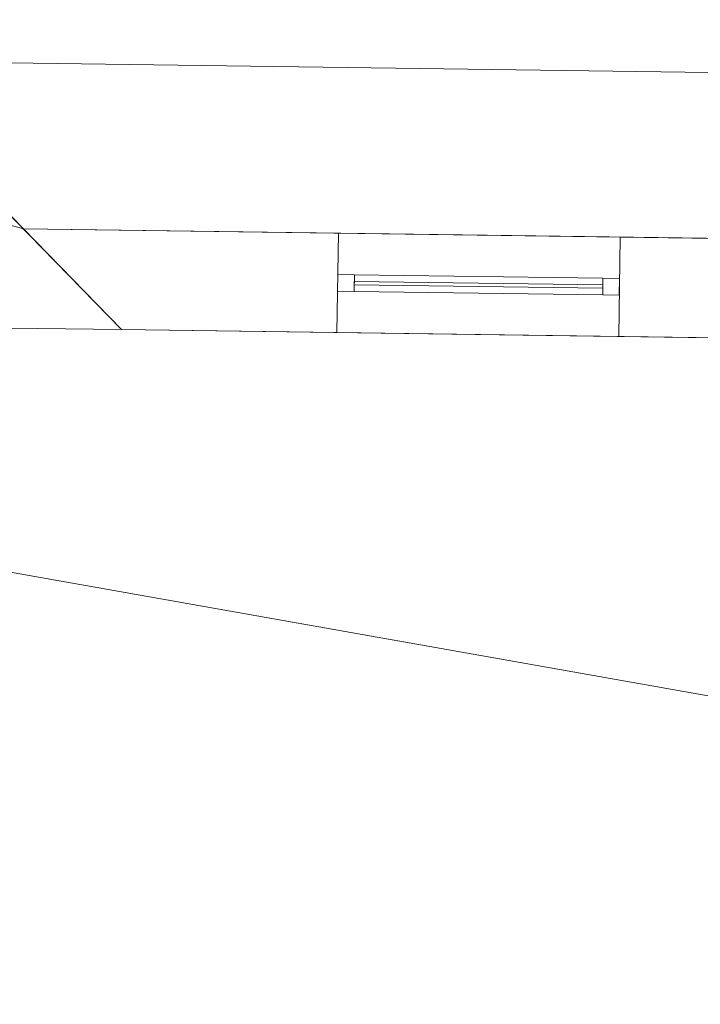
# Model space of a CAD drawing. Header units: millimetres. Extents: x -430348 to -225823, y -86243 to 5084.
# Tile 443 of 656: x -403579 to -401526, y 418 to 3387. Entities that reach past the tile are written whole.
import ezdxf

# ---------------------------------------------------------------- set-up
doc = ezdxf.new("R2010")
doc.units = ezdxf.units.MM
for name, color, linetype, lineweight in [('A-GLAZ-CURT', 52, 'Continuous', 9), ('A-GLAZ-CWMG', 51, 'Continuous', 9), ('A-ROOF', 132, 'Continuous', 9), ('A-WALL', 113, 'Continuous', 9)]:
    doc.layers.add(name, color=color, linetype=linetype, lineweight=lineweight)

# ---------------------------------------------------------------- blocks, each defined once
blk = doc.blocks.new('System Panel - Glazed-518403-_3D_ Copy 1')
at = {"layer": 'A-GLAZ-CURT', "transparency": 33554471}
mesh = blk.add_polyface(dxfattribs=at)
corners = [(-375, 5), (-375, 5, 1025), (375, 5, 1025), (375, 5)]
mesh.append_faces([[corners[k] for k in face] for face in [(1, 2, 3, 0)]])
mesh = blk.add_polyface(dxfattribs=at)
corners = [(375, -5), (-375, -5), (-375, 5), (375, 5)]
mesh.append_faces([[corners[k] for k in face] for face in [(0, 1, 2, 3)]])
mesh = blk.add_polyface(dxfattribs=at)
corners = [(-375, -5, 1025), (375, -5, 1025), (375, 5, 1025), (-375, 5, 1025)]
mesh.append_faces([[corners[k] for k in face] for face in [(0, 1, 2, 3)]])
mesh = blk.add_polyface(dxfattribs=at)
corners = [(-375, -5), (-375, -5, 1025), (-375, 5, 1025), (-375, 5)]
mesh.append_faces([[corners[k] for k in face] for face in [(0, 1, 2, 3)]])
mesh = blk.add_polyface(dxfattribs=at)
corners = [(375, -5, 1025), (375, -5), (375, 5), (375, 5, 1025)]
mesh.append_faces([[corners[k] for k in face] for face in [(0, 1, 2, 3)]])
mesh = blk.add_polyface(dxfattribs=at)
corners = [(-375, -5), (375, -5), (375, -5, 1025), (-375, -5, 1025)]
mesh.append_faces([[corners[k] for k in face] for face in [(3, 0, 1, 2)]])
blk = doc.blocks.new('System Panel - Glazed-460400-_3D_ Copy 1')
at = {"layer": 'A-GLAZ-CURT', "transparency": 33554471}
mesh = blk.add_polyface(dxfattribs=at)
corners = [(-375, 5), (-375, 5, 275), (375, 5, 275), (375, 5)]
mesh.append_faces([[corners[k] for k in face] for face in [(2, 3, 0, 1)]])
mesh = blk.add_polyface(dxfattribs=at)
corners = [(375, -5), (-375, -5), (-375, 5), (375, 5)]
mesh.append_faces([[corners[k] for k in face] for face in [(3, 0, 1, 2)]])
mesh = blk.add_polyface(dxfattribs=at)
corners = [(-375, -5, 275), (375, -5, 275), (375, 5, 275), (-375, 5, 275)]
mesh.append_faces([[corners[k] for k in face] for face in [(3, 0, 1, 2)]])
mesh = blk.add_polyface(dxfattribs=at)
corners = [(-375, -5), (-375, -5, 275), (-375, 5, 275), (-375, 5)]
mesh.append_faces([[corners[k] for k in face] for face in [(0, 1, 2, 3)]])
mesh = blk.add_polyface(dxfattribs=at)
corners = [(375, -5, 275), (375, -5), (375, 5), (375, 5, 275)]
mesh.append_faces([[corners[k] for k in face] for face in [(0, 1, 2, 3)]])
mesh = blk.add_polyface(dxfattribs=at)
corners = [(-375, -5), (375, -5), (375, -5, 275), (-375, -5, 275)]
mesh.append_faces([[corners[k] for k in face] for face in [(3, 0, 1, 2)]])
blk = doc.blocks.new('Rectangular Mullion - 50mm x 50mm-263558-_3D_ Copy 1')
at = {"layer": 'A-GLAZ-CWMG'}
mesh = blk.add_polyface(dxfattribs=at)
corners = [(0, 25), (-50, 25), (-50, -25), (0, -25)]
mesh.append_faces([[corners[k] for k in face] for face in [(2, 3, 0, 1)]])
mesh = blk.add_polyface(dxfattribs=at)
corners = [(-50, 25), (0, 25), (0, 25, -350), (-50, 25, -350)]
mesh.append_faces([[corners[k] for k in face] for face in [(3, 0, 1, 2)]])
mesh = blk.add_polyface(dxfattribs=at)
corners = [(-50, -25), (-50, 25), (-50, 25, -350), (-50, -25, -350)]
mesh.append_faces([[corners[k] for k in face] for face in [(3, 0, 1, 2)]])
mesh = blk.add_polyface(dxfattribs=at)
corners = [(0, 25), (0, -25), (0, -25, -350), (0, 25, -350)]
mesh.append_faces([[corners[k] for k in face] for face in [(3, 0, 1, 2)]])
mesh = blk.add_polyface(dxfattribs=at)
corners = [(0, -25), (-50, -25), (-50, -25, -350), (0, -25, -350)]
mesh.append_faces([[corners[k] for k in face] for face in [(3, 0, 1, 2)]])
blk = doc.blocks.new('Rectangular Mullion - 50mm x 50mm-285748-_3D_ Copy 1')
at = {"layer": 'A-GLAZ-CWMG'}
mesh = blk.add_polyface(dxfattribs=at)
corners = [(0, 25), (-50, 25), (-50, -25), (0, -25)]
mesh.append_faces([[corners[k] for k in face] for face in [(3, 0, 1, 2)]])
mesh = blk.add_polyface(dxfattribs=at)
corners = [(0, 25, -750), (0, -25, -750), (-50, -25, -750), (-50, 25, -750)]
mesh.append_faces([[corners[k] for k in face] for face in [(3, 0, 1, 2)]])
mesh = blk.add_polyface(dxfattribs=at)
corners = [(-50, 25), (0, 25), (0, 25, -750), (-50, 25, -750)]
mesh.append_faces([[corners[k] for k in face] for face in [(0, 1, 2, 3)]])
mesh = blk.add_polyface(dxfattribs=at)
corners = [(-50, -25), (-50, 25), (-50, 25, -750), (-50, -25, -750)]
mesh.append_faces([[corners[k] for k in face] for face in [(0, 1, 2, 3)]])
mesh = blk.add_polyface(dxfattribs=at)
corners = [(0, 25), (0, -25), (0, -25, -750), (0, 25, -750)]
mesh.append_faces([[corners[k] for k in face] for face in [(0, 1, 2, 3)]])
mesh = blk.add_polyface(dxfattribs=at)
corners = [(0, -25), (-50, -25), (-50, -25, -750), (0, -25, -750)]
mesh.append_faces([[corners[k] for k in face] for face in [(0, 1, 2, 3)]])
blk = doc.blocks.new('Rectangular Mullion - 50mm x 50mm-518406-_3D_ Copy 1')
at = {"layer": 'A-GLAZ-CWMG'}
mesh = blk.add_polyface(dxfattribs=at)
corners = [(0, 25), (-50, 25), (-50, -25), (0, -25)]
mesh.append_faces([[corners[k] for k in face] for face in [(2, 3, 0, 1)]])
mesh = blk.add_polyface(dxfattribs=at)
corners = [(-50, 25), (0, 25), (0, 25, -1100), (-50, 25, -1100)]
mesh.append_faces([[corners[k] for k in face] for face in [(0, 1, 2, 3)]])
mesh = blk.add_polyface(dxfattribs=at)
corners = [(-50, -25), (-50, 25), (-50, 25, -1100), (-50, -25, -1100)]
mesh.append_faces([[corners[k] for k in face] for face in [(0, 1, 2, 3)]])
mesh = blk.add_polyface(dxfattribs=at)
corners = [(0, 25), (0, -25), (0, -25, -1100), (0, 25, -1100)]
mesh.append_faces([[corners[k] for k in face] for face in [(0, 1, 2, 3)]])
mesh = blk.add_polyface(dxfattribs=at)
corners = [(0, -25), (-50, -25), (-50, -25, -1100), (0, -25, -1100)]
mesh.append_faces([[corners[k] for k in face] for face in [(0, 1, 2, 3)]])
blk = doc.blocks.new('Rectangular Mullion - 50mm x 50mm-285749-_3D_ Copy 1')
at = {"layer": 'A-GLAZ-CWMG'}
mesh = blk.add_polyface(dxfattribs=at)
corners = [(0, 25), (-50, 25), (-50, -25), (0, -25)]
mesh.append_faces([[corners[k] for k in face] for face in [(2, 3, 0, 1)]])
mesh = blk.add_polyface(dxfattribs=at)
corners = [(0, 25, -750), (0, -25, -750), (-50, -25, -750), (-50, 25, -750)]
mesh.append_faces([[corners[k] for k in face] for face in [(0, 1, 2, 3)]])
mesh = blk.add_polyface(dxfattribs=at)
corners = [(-50, 25), (0, 25), (0, 25, -750), (-50, 25, -750)]
mesh.append_faces([[corners[k] for k in face] for face in [(0, 1, 2, 3)]])
mesh = blk.add_polyface(dxfattribs=at)
corners = [(-50, -25), (-50, 25), (-50, 25, -750), (-50, -25, -750)]
mesh.append_faces([[corners[k] for k in face] for face in [(0, 1, 2, 3)]])
mesh = blk.add_polyface(dxfattribs=at)
corners = [(0, 25), (0, -25), (0, -25, -750), (0, 25, -750)]
mesh.append_faces([[corners[k] for k in face] for face in [(0, 1, 2, 3)]])
mesh = blk.add_polyface(dxfattribs=at)
corners = [(0, -25), (-50, -25), (-50, -25, -750), (0, -25, -750)]
mesh.append_faces([[corners[k] for k in face] for face in [(0, 1, 2, 3)]])
blk = doc.blocks.new('Rectangular Mullion - 50mm x 50mm-285750-_3D_ Copy 1')
at = {"layer": 'A-GLAZ-CWMG'}
mesh = blk.add_polyface(dxfattribs=at)
corners = [(25, 25), (-25, 25), (-25, -25), (25, -25)]
mesh.append_faces([[corners[k] for k in face] for face in [(2, 3, 0, 1)]])
mesh = blk.add_polyface(dxfattribs=at)
corners = [(25, 25, -750), (25, -25, -750), (-25, -25, -750), (-25, 25, -750)]
mesh.append_faces([[corners[k] for k in face] for face in [(0, 1, 2, 3)]])
mesh = blk.add_polyface(dxfattribs=at)
corners = [(-25, 25), (25, 25), (25, 25, -750), (-25, 25, -750)]
mesh.append_faces([[corners[k] for k in face] for face in [(0, 1, 2, 3)]])
mesh = blk.add_polyface(dxfattribs=at)
corners = [(-25, -25), (-25, 25), (-25, 25, -750), (-25, -25, -750)]
mesh.append_faces([[corners[k] for k in face] for face in [(0, 1, 2, 3)]])
mesh = blk.add_polyface(dxfattribs=at)
corners = [(25, 25), (25, -25), (25, -25, -750), (25, 25, -750)]
mesh.append_faces([[corners[k] for k in face] for face in [(0, 1, 2, 3)]])
mesh = blk.add_polyface(dxfattribs=at)
corners = [(25, -25), (-25, -25), (-25, -25, -750), (25, -25, -750)]
mesh.append_faces([[corners[k] for k in face] for face in [(0, 1, 2, 3)]])
blk = doc.blocks.new('Rectangular Mullion - 50mm x 50mm-263559-_3D_ Copy 1')
at = {"layer": 'A-GLAZ-CWMG'}
mesh = blk.add_polyface(dxfattribs=at)
corners = [(0, 25, -350), (0, -25, -350), (-50, -25, -350), (-50, 25, -350)]
mesh.append_faces([[corners[k] for k in face] for face in [(0, 1, 2, 3)]])
mesh = blk.add_polyface(dxfattribs=at)
corners = [(-50, 25), (0, 25), (0, 25, -350), (-50, 25, -350)]
mesh.append_faces([[corners[k] for k in face] for face in [(3, 0, 1, 2)]])
mesh = blk.add_polyface(dxfattribs=at)
corners = [(-50, -25), (-50, 25), (-50, 25, -350), (-50, -25, -350)]
mesh.append_faces([[corners[k] for k in face] for face in [(3, 0, 1, 2)]])
mesh = blk.add_polyface(dxfattribs=at)
corners = [(0, 25), (0, -25), (0, -25, -350), (0, 25, -350)]
mesh.append_faces([[corners[k] for k in face] for face in [(3, 0, 1, 2)]])
mesh = blk.add_polyface(dxfattribs=at)
corners = [(0, -25), (-50, -25), (-50, -25, -350), (0, -25, -350)]
mesh.append_faces([[corners[k] for k in face] for face in [(3, 0, 1, 2)]])
blk = doc.blocks.new('Rectangular Mullion - 50mm x 50mm-518397-_3D_ Copy 1')
at = {"layer": 'A-GLAZ-CWMG'}
mesh = blk.add_polyface(dxfattribs=at)
corners = [(0, 25, -1100), (0, -25, -1100), (-50, -25, -1100), (-50, 25, -1100)]
mesh.append_faces([[corners[k] for k in face] for face in [(0, 1, 2, 3)]])
mesh = blk.add_polyface(dxfattribs=at)
corners = [(-50, 25), (0, 25), (0, 25, -1100), (-50, 25, -1100)]
mesh.append_faces([[corners[k] for k in face] for face in [(0, 1, 2, 3)]])
mesh = blk.add_polyface(dxfattribs=at)
corners = [(-50, -25), (-50, 25), (-50, 25, -1100), (-50, -25, -1100)]
mesh.append_faces([[corners[k] for k in face] for face in [(0, 1, 2, 3)]])
mesh = blk.add_polyface(dxfattribs=at)
corners = [(0, 25), (0, -25), (0, -25, -1100), (0, 25, -1100)]
mesh.append_faces([[corners[k] for k in face] for face in [(0, 1, 2, 3)]])
mesh = blk.add_polyface(dxfattribs=at)
corners = [(0, -25), (-50, -25), (-50, -25, -1100), (0, -25, -1100)]
mesh.append_faces([[corners[k] for k in face] for face in [(0, 1, 2, 3)]])
blk = doc.blocks.new('System Panel - door 4-518407-_3D_ Copy 1')
at = {"layer": 'A-GLAZ-CURT'}
mesh = blk.add_polyface(dxfattribs=at)
corners = [(-375, 5), (-375, 5, 1925), (375, 5, 1925), (375, 5)]
mesh.append_faces([[corners[k] for k in face] for face in [(1, 2, 3, 0)]])
mesh = blk.add_polyface(dxfattribs=at)
corners = [(375, -5), (-375, -5), (-375, 5), (375, 5)]
mesh.append_faces([[corners[k] for k in face] for face in [(0, 1, 2, 3)]])
mesh = blk.add_polyface(dxfattribs=at)
corners = [(-375, -5, 1925), (375, -5, 1925), (375, 5, 1925), (-375, 5, 1925)]
mesh.append_faces([[corners[k] for k in face] for face in [(3, 0, 1, 2)]])
mesh = blk.add_polyface(dxfattribs=at)
corners = [(-375, -5), (-375, -5, 1925), (-375, 5, 1925), (-375, 5)]
mesh.append_faces([[corners[k] for k in face] for face in [(0, 1, 2, 3)]])
mesh = blk.add_polyface(dxfattribs=at)
corners = [(375, -5, 1925), (375, -5), (375, 5), (375, 5, 1925)]
mesh.append_faces([[corners[k] for k in face] for face in [(0, 1, 2, 3)]])
mesh = blk.add_polyface(dxfattribs=at)
corners = [(-375, -5), (375, -5), (375, -5, 1925), (-375, -5, 1925)]
mesh.append_faces([[corners[k] for k in face] for face in [(2, 3, 0, 1)]])
blk = doc.blocks.new('System Panel - Glazed-285752-_3D_ Copy 1')
at = {"layer": 'A-GLAZ-CURT', "transparency": 33554471}
mesh = blk.add_polyface(dxfattribs=at)
corners = [(-375, 5), (-375, 5, 225), (375, 5, 225), (375, 5)]
mesh.append_faces([[corners[k] for k in face] for face in [(2, 3, 0, 1)]])
mesh = blk.add_polyface(dxfattribs=at)
corners = [(375, -5), (-375, -5), (-375, 5), (375, 5)]
mesh.append_faces([[corners[k] for k in face] for face in [(3, 0, 1, 2)]])
mesh = blk.add_polyface(dxfattribs=at)
corners = [(-375, -5, 225), (375, -5, 225), (375, 5, 225), (-375, 5, 225)]
mesh.append_faces([[corners[k] for k in face] for face in [(3, 0, 1, 2)]])
mesh = blk.add_polyface(dxfattribs=at)
corners = [(-375, -5), (-375, -5, 225), (-375, 5, 225), (-375, 5)]
mesh.append_faces([[corners[k] for k in face] for face in [(0, 1, 2, 3)]])
mesh = blk.add_polyface(dxfattribs=at)
corners = [(375, -5, 225), (375, -5), (375, 5), (375, 5, 225)]
mesh.append_faces([[corners[k] for k in face] for face in [(0, 1, 2, 3)]])
mesh = blk.add_polyface(dxfattribs=at)
corners = [(-375, -5), (375, -5), (375, -5, 225), (-375, -5, 225)]
mesh.append_faces([[corners[k] for k in face] for face in [(3, 0, 1, 2)]])
blk = doc.blocks.new('Rectangular Mullion - 50mm x 50mm-263205-_3D_ Copy 1')
at = {"layer": 'A-GLAZ-CWMG'}
mesh = blk.add_polyface(dxfattribs=at)
corners = [(0, 25), (-50, 25), (-50, -25), (0, -25)]
mesh.append_faces([[corners[k] for k in face] for face in [(3, 0, 1, 2)]])
mesh = blk.add_polyface(dxfattribs=at)
corners = [(-50, 25), (0, 25), (0, 25, -300), (-50, 25, -300)]
mesh.append_faces([[corners[k] for k in face] for face in [(0, 1, 2, 3)]])
mesh = blk.add_polyface(dxfattribs=at)
corners = [(-50, -25), (-50, 25), (-50, 25, -300), (-50, -25, -300)]
mesh.append_faces([[corners[k] for k in face] for face in [(3, 0, 1, 2)]])
mesh = blk.add_polyface(dxfattribs=at)
corners = [(0, 25), (0, -25), (0, -25, -300), (0, 25, -300)]
mesh.append_faces([[corners[k] for k in face] for face in [(3, 0, 1, 2)]])
mesh = blk.add_polyface(dxfattribs=at)
corners = [(0, -25), (-50, -25), (-50, -25, -300), (0, -25, -300)]
mesh.append_faces([[corners[k] for k in face] for face in [(0, 1, 2, 3)]])
blk = doc.blocks.new('Rectangular Mullion - 50mm x 50mm-494355-_3D_ Copy 1')
at = {"layer": 'A-GLAZ-CWMG'}
mesh = blk.add_polyface(dxfattribs=at)
corners = [(0, 25), (-50, 25), (-50, -25), (0, -25)]
mesh.append_faces([[corners[k] for k in face] for face in [(2, 3, 0, 1)]])
mesh = blk.add_polyface(dxfattribs=at)
corners = [(-50, 25), (0, 25), (0, 25, -2000), (-50, 25, -2000)]
mesh.append_faces([[corners[k] for k in face] for face in [(0, 1, 2, 3)]])
mesh = blk.add_polyface(dxfattribs=at)
corners = [(-50, -25), (-50, 25), (-50, 25, -2000), (-50, -25, -2000)]
mesh.append_faces([[corners[k] for k in face] for face in [(0, 1, 2, 3)]])
mesh = blk.add_polyface(dxfattribs=at)
corners = [(0, 25), (0, -25), (0, -25, -2000), (0, 25, -2000)]
mesh.append_faces([[corners[k] for k in face] for face in [(0, 1, 2, 3)]])
mesh = blk.add_polyface(dxfattribs=at)
corners = [(0, -25), (-50, -25), (-50, -25, -2000), (0, -25, -2000)]
mesh.append_faces([[corners[k] for k in face] for face in [(0, 1, 2, 3)]])
blk = doc.blocks.new('Rectangular Mullion - 50mm x 50mm-263207-_3D_ Copy 1')
at = {"layer": 'A-GLAZ-CWMG'}
mesh = blk.add_polyface(dxfattribs=at)
corners = [(0, 25, -300), (0, -25, -300), (-50, -25, -300), (-50, 25, -300)]
mesh.append_faces([[corners[k] for k in face] for face in [(3, 0, 1, 2)]])
mesh = blk.add_polyface(dxfattribs=at)
corners = [(-50, 25), (0, 25), (0, 25, -300), (-50, 25, -300)]
mesh.append_faces([[corners[k] for k in face] for face in [(0, 1, 2, 3)]])
mesh = blk.add_polyface(dxfattribs=at)
corners = [(-50, -25), (-50, 25), (-50, 25, -300), (-50, -25, -300)]
mesh.append_faces([[corners[k] for k in face] for face in [(3, 0, 1, 2)]])
mesh = blk.add_polyface(dxfattribs=at)
corners = [(0, 25), (0, -25), (0, -25, -300), (0, 25, -300)]
mesh.append_faces([[corners[k] for k in face] for face in [(3, 0, 1, 2)]])
mesh = blk.add_polyface(dxfattribs=at)
corners = [(0, -25), (-50, -25), (-50, -25, -300), (0, -25, -300)]
mesh.append_faces([[corners[k] for k in face] for face in [(0, 1, 2, 3)]])
blk = doc.blocks.new('Rectangular Mullion - 50mm x 50mm-494357-_3D_ Copy 1')
at = {"layer": 'A-GLAZ-CWMG'}
mesh = blk.add_polyface(dxfattribs=at)
corners = [(0, 25, -2000), (0, -25, -2000), (-50, -25, -2000), (-50, 25, -2000)]
mesh.append_faces([[corners[k] for k in face] for face in [(0, 1, 2, 3)]])
mesh = blk.add_polyface(dxfattribs=at)
corners = [(-50, 25), (0, 25), (0, 25, -2000), (-50, 25, -2000)]
mesh.append_faces([[corners[k] for k in face] for face in [(0, 1, 2, 3)]])
mesh = blk.add_polyface(dxfattribs=at)
corners = [(-50, -25), (-50, 25), (-50, 25, -2000), (-50, -25, -2000)]
mesh.append_faces([[corners[k] for k in face] for face in [(0, 1, 2, 3)]])
mesh = blk.add_polyface(dxfattribs=at)
corners = [(0, 25), (0, -25), (0, -25, -2000), (0, 25, -2000)]
mesh.append_faces([[corners[k] for k in face] for face in [(0, 1, 2, 3)]])
mesh = blk.add_polyface(dxfattribs=at)
corners = [(0, -25), (-50, -25), (-50, -25, -2000), (0, -25, -2000)]
mesh.append_faces([[corners[k] for k in face] for face in [(0, 1, 2, 3)]])

msp = doc.modelspace()

# ---------------------------------------------------------------- block references
at = {"layer": 'A-GLAZ-CURT', "transparency": 33554471, "rotation": 179.2073261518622}
for name, p in [('System Panel - Glazed-518403-_3D_ Copy 1', (-402195.4, 2587.6, 61697.6)), ('System Panel - Glazed-460400-_3D_ Copy 1', (-402195.4, 2587.6, 62772.6)), ('System Panel - Glazed-285752-_3D_ Copy 1', (-402195.4, 2587.6, 60422.6))]:
    msp.add_blockref(name, p, dxfattribs=at)
at = {"layer": 'A-GLAZ-CURT', "rotation": 179.2073261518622}
msp.add_blockref('System Panel - door 4-518407-_3D_ Copy 1', (-402195.4, 2587.6, 58447.6), dxfattribs=at)
at = {"layer": 'A-GLAZ-CWMG', "extrusion": (0, 0, -1), "rotation": 0.7926738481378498}
for name, p in [('Rectangular Mullion - 50mm x 50mm-518406-_3D_ Copy 1', (402620.3, 2593.5, -61647.6)), ('Rectangular Mullion - 50mm x 50mm-263559-_3D_ Copy 1', (402620.3, 2593.5, -62747.6)), ('Rectangular Mullion - 50mm x 50mm-494355-_3D_ Copy 1', (402620.3, 2593.5, -58397.6)), ('Rectangular Mullion - 50mm x 50mm-263207-_3D_ Copy 1', (402620.3, 2593.5, -60397.6))]:
    msp.add_blockref(name, p, dxfattribs=at)
at = {"layer": 'A-GLAZ-CWMG', "extrusion": (-0.999904, 0.013834, 0), "rotation": 90}
for name, p in [('Rectangular Mullion - 50mm x 50mm-285748-_3D_ Copy 1', (2976.8, 63097.6, 402567.7)), ('Rectangular Mullion - 50mm x 50mm-285750-_3D_ Copy 1', (2976.8, 62747.6, 402567.7)), ('Rectangular Mullion - 50mm x 50mm-285748-_3D_ Copy 1', (2976.8, 60697.6, 402567.7)), ('Rectangular Mullion - 50mm x 50mm-285750-_3D_ Copy 1', (2976.8, 60397.6, 402567.7))]:
    msp.add_blockref(name, p, dxfattribs=at)
at = {"layer": 'A-GLAZ-CWMG', "extrusion": (0.999904, -0.013834, 0), "rotation": 270}
for p in [(-2976.8, 61647.6, -401817.7), (-2976.8, 58397.6, -401817.7)]:
    msp.add_blockref('Rectangular Mullion - 50mm x 50mm-285749-_3D_ Copy 1', p, dxfattribs=at)
at = {"layer": 'A-GLAZ-CWMG', "rotation": 359.2073261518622}
for name, p in [('Rectangular Mullion - 50mm x 50mm-263558-_3D_ Copy 1', (-401770.4, 2581.7, 63097.6)), ('Rectangular Mullion - 50mm x 50mm-518397-_3D_ Copy 1', (-401770.4, 2581.7, 62747.6)), ('Rectangular Mullion - 50mm x 50mm-263205-_3D_ Copy 1', (-401770.4, 2581.7, 60697.6)), ('Rectangular Mullion - 50mm x 50mm-494357-_3D_ Copy 1', (-401770.4, 2581.7, 60397.6))]:
    msp.add_blockref(name, p, dxfattribs=at)

# ---------------------------------------------------------------- meshes
at = {"layer": 'A-ROOF'}
mesh = msp.add_polyface(dxfattribs=at)
corners = [(-388312.7, 3045.6, 63197.6), (-388312.7, 3045.6, 63097.6), (-413010.3, 3387.3, 63097.6), (-413010.3, 3387.3, 63197.6)]
mesh.append_faces([[corners[k] for k in face] for face in [(0, 1, 2, 3)]])
mesh = msp.add_polyface(dxfattribs=at)
corners = [(-388312.7, 3045.6, 63197.6), (-413010.3, 3387.3, 63197.6), (-409560.1, -235.8, 65647.6), (-407359.2, -266.3, 65647.6), (-407350.6, 355.4, 65221.5), (-406510.7, 343.8, 65221.5), (-406519.3, -277.9, 65647.6), (-394940.4, -438.1, 65647.6), (-394931.8, 183.6, 65221.5), (-394151.9, 172.8, 65221.5), (-394160.5, -448.9, 65647.6), (-391961.8, -479.3, 65647.6)]
mesh.append_faces([[corners[k] for k in face] for face in [(4, 1, 2, 3)]], dxfattribs={"vtx0": -1})
mesh.append_faces([[corners[k] for k in face] for face in [(1, 4, 5, 8)]], dxfattribs={"vtx0": -1, "vtx2": -1, "vtx3": -1})
mesh.append_faces([[corners[k] for k in face] for face in [(11, 0, 9, 10)]], dxfattribs={"vtx1": -1})
mesh.append_faces([[corners[k] for k in face] for face in [(8, 9, 0, 1)]], dxfattribs={"vtx1": -1, "vtx3": -1})
mesh.append_faces([[corners[k] for k in face] for face in [(6, 7, 8, 5)]], dxfattribs={"vtx2": -1})
mesh = msp.add_polyface(dxfattribs=at)
corners = [(-413010.3, 3387.3, 63097.6), (-388312.7, 3045.6, 63097.6), (-391961.8, -479.3, 65547.6), (-394160.5, -448.9, 65547.6), (-394151.9, 172.8, 65121.5), (-394931.8, 183.6, 65121.5), (-394940.4, -438.1, 65547.6), (-406519.3, -277.9, 65547.6), (-406510.7, 343.8, 65121.5), (-407350.6, 355.4, 65121.5), (-407359.2, -266.3, 65547.6), (-409560.1, -235.8, 65547.6)]
mesh.append_faces([[corners[k] for k in face] for face in [(4, 1, 2, 3)]], dxfattribs={"vtx0": -1})
mesh.append_faces([[corners[k] for k in face] for face in [(1, 4, 5, 0)]], dxfattribs={"vtx0": -1, "vtx2": -1})
mesh.append_faces([[corners[k] for k in face] for face in [(11, 0, 9, 10)]], dxfattribs={"vtx1": -1})
mesh.append_faces([[corners[k] for k in face] for face in [(8, 9, 0, 5)]], dxfattribs={"vtx1": -1, "vtx2": -1, "vtx3": -1})
mesh.append_faces([[corners[k] for k in face] for face in [(5, 6, 7, 8)]], dxfattribs={"vtx3": -1})
at = {"layer": 'A-WALL'}
mesh = msp.add_polyface(dxfattribs=at)
corners = [(-404011.9, 3212.8, 58197.6), (-403568.1, 2756.6, 58197.6), (-403272.3, 2452.5, 58197.6), (-403696.6, 2458.3, 58197.6), (-404140.3, 2914.5, 58197.6), (-404436.1, 3218.6, 58197.6)]
mesh.append_faces([[corners[k] for k in face] for face in [(0, 1, 4, 5)]], dxfattribs={"vtx1": -1})
mesh.append_faces([[corners[k] for k in face] for face in [(1, 2, 3, 4)]], dxfattribs={"vtx3": -1})
mesh = msp.add_polyface(dxfattribs=at)
corners = [(-403272.3, 2452.5, 63645.9), (-403568.1, 2756.6, 63440.3), (-404011.9, 3212.8, 63131.9), (-404436.1, 3218.6, 63131.9), (-404140.3, 2914.5, 63337.5), (-403696.6, 2458.3, 63645.9)]
mesh.append_faces([[corners[k] for k in face] for face in [(5, 0, 1, 4), (2, 3, 4, 1)]], dxfattribs={"vtx2": -1})
mesh = msp.add_polyface(dxfattribs=at)
corners = [(-403272.3, 2452.5, 58197.6), (-403568.1, 2756.6, 58197.6), (-404011.9, 3212.8, 58197.6), (-404011.9, 3212.8, 59197.6), (-403590.8, 2779.9, 59197.6), (-403590.8, 2779.9, 60697.6), (-404011.9, 3212.8, 60697.6), (-404011.9, 3212.8, 61647.6), (-403590.8, 2779.9, 61647.6), (-403590.8, 2779.9, 63097.6), (-404011.9, 3212.8, 63097.6), (-404011.9, 3212.8, 63131.9), (-403568.1, 2756.6, 63440.3), (-403272.3, 2452.5, 63645.9)]
mesh.append_faces([[corners[k] for k in face] for face in [(9, 12, 13, 8), (0, 4, 5)]], dxfattribs={"vtx0": -1, "vtx2": -1})
mesh.append_faces([[corners[k] for k in face] for face in [(4, 0, 1, 2)]], dxfattribs={"vtx0": -1, "vtx3": -1})
mesh.append_faces([[corners[k] for k in face] for face in [(11, 12, 9, 10), (3, 4, 2)]], dxfattribs={"vtx1": -1})
mesh.append_faces([[corners[k] for k in face] for face in [(13, 0, 5, 8)]], dxfattribs={"vtx1": -1, "vtx2": -1, "vtx3": -1})
mesh.append_faces([[corners[k] for k in face] for face in [(5, 6, 7, 8)]], dxfattribs={"vtx3": -1})
mesh = msp.add_polyface(dxfattribs=at)
corners = [(-403568.1, 2756.6, 58197.6), (-403568.1, 2756.6, 63440.3), (-397768.7, 2676.3, 63440.3), (-397768.7, 2676.3, 58197.6), (-398268.7, 2683.3, 58197.6), (-398568.6, 2687.4, 58197.6), (-399818.5, 2704.7, 58197.6), (-400118.5, 2708.9, 58197.6), (-400268.5, 2710.9, 58197.6), (-400268.5, 2710.9, 60197.6), (-401118.4, 2722.7, 60197.6), (-401118.4, 2722.7, 58197.6), (-398668.6, 2688.8, 61647.6), (-398668.6, 2688.8, 63097.6), (-399518.5, 2700.6, 63097.6), (-399518.5, 2700.6, 61647.6), (-401768.3, 2731.7, 61647.6), (-401768.3, 2731.7, 63097.6), (-402618.2, 2743.4, 63097.6), (-402618.2, 2743.4, 61647.6), (-400318.5, 2711.6, 61647.6), (-400318.5, 2711.6, 63097.6), (-400918.4, 2719.9, 63097.6), (-400918.4, 2719.9, 61647.6), (-401768.3, 2731.7, 58397.6), (-401768.3, 2731.7, 60697.6), (-402618.2, 2743.4, 60697.6), (-402618.2, 2743.4, 58397.6), (-399668.5, 2702.6, 62647.6), (-399668.5, 2702.6, 62947.6), (-399918.5, 2706.1, 62947.6), (-399918.5, 2706.1, 62647.6)]
mesh.append_faces([[corners[k] for k in face] for face in [(9, 6, 7, 8)]], dxfattribs={"vtx0": -1})
mesh.append_faces([[corners[k] for k in face] for face in [(6, 9, 5)]], dxfattribs={"vtx0": -1, "vtx1": -1})
mesh.append_faces([[corners[k] for k in face] for face in [(5, 9, 12, 4)]], dxfattribs={"vtx0": -1, "vtx1": -1, "vtx2": -1})
mesh.append_faces([[corners[k] for k in face] for face in [(25, 16, 23, 10)]], dxfattribs={"vtx0": -1, "vtx1": -1, "vtx2": -1, "vtx3": -1})
mesh.append_faces([[corners[k] for k in face] for face in [(15, 20, 31, 28)]], dxfattribs={"vtx0": -1, "vtx1": -1, "vtx3": -1})
mesh.append_faces([[corners[k] for k in face] for face in [(12, 3, 4), (21, 30, 31, 20), (16, 25, 26, 19), (22, 1, 2, 21)]], dxfattribs={"vtx0": -1, "vtx2": -1})
mesh.append_faces([[corners[k] for k in face] for face in [(2, 13, 14, 21), (14, 29, 30, 21), (1, 18, 19, 26)]], dxfattribs={"vtx0": -1, "vtx2": -1, "vtx3": -1})
mesh.append_faces([[corners[k] for k in face] for face in [(15, 12, 9, 20), (17, 18, 1, 22)]], dxfattribs={"vtx1": -1, "vtx2": -1, "vtx3": -1})
mesh.append_faces([[corners[k] for k in face] for face in [(12, 13, 2, 3), (14, 15, 28, 29), (24, 25, 10, 11), (9, 10, 23, 20), (26, 27, 0, 1), (27, 24, 11, 0), (22, 23, 16, 17)]], dxfattribs={"vtx1": -1, "vtx3": -1})
mesh = msp.add_polyface(dxfattribs=at)
corners = [(-403272.3, 2452.5, 58197.6), (-403568.1, 2756.6, 58197.6), (-401118.4, 2722.7, 58197.6), (-401122.5, 2422.7, 58197.6), (-397768.7, 2676.3, 58197.6), (-398072.8, 2380.5, 58197.6), (-400272.6, 2411, 58197.6), (-400268.5, 2710.9, 58197.6), (-400118.5, 2708.9, 58197.6), (-399818.5, 2704.7, 58197.6), (-398568.6, 2687.4, 58197.6), (-398268.7, 2683.3, 58197.6)]
mesh.append_faces([[corners[k] for k in face] for face in [(2, 3, 0, 1)]])
mesh.append_faces([[corners[k] for k in face] for face in [(6, 9, 10)]], dxfattribs={"vtx0": -1, "vtx2": -1})
mesh.append_faces([[corners[k] for k in face] for face in [(4, 5, 11)]], dxfattribs={"vtx1": -1})
mesh.append_faces([[corners[k] for k in face] for face in [(5, 6, 10, 11)]], dxfattribs={"vtx1": -1, "vtx3": -1})
mesh.append_faces([[corners[k] for k in face] for face in [(6, 7, 8, 9)]], dxfattribs={"vtx3": -1})
mesh = msp.add_polyface(dxfattribs=at)
corners = [(-403272.3, 2452.5, 58197.6), (-403272.3, 2452.5, 63645.9), (-403568.1, 2756.6, 63440.3), (-403568.1, 2756.6, 58197.6)]
mesh.append_faces([[corners[k] for k in face] for face in [(0, 1, 2, 3)]])
mesh = msp.add_polyface(dxfattribs=at)
corners = [(-403272.3, 2452.5, 63645.9), (-398072.8, 2380.5, 63645.9), (-397768.7, 2676.3, 63440.3), (-403568.1, 2756.6, 63440.3)]
mesh.append_faces([[corners[k] for k in face] for face in [(0, 1, 2, 3)]])
mesh = msp.add_polyface(dxfattribs=at)
corners = [(-401768.3, 2731.7, 63097.6), (-401772.5, 2431.7, 63097.6), (-402622.4, 2443.5, 63097.6), (-402618.2, 2743.4, 63097.6)]
mesh.append_faces([[corners[k] for k in face] for face in [(0, 1, 2, 3)]])
mesh = msp.add_polyface(dxfattribs=at)
corners = [(-402618.2, 2743.4, 63097.6), (-402622.4, 2443.5, 63097.6), (-402622.4, 2443.5, 61647.6), (-402618.2, 2743.4, 61647.6)]
mesh.append_faces([[corners[k] for k in face] for face in [(0, 1, 2, 3)]])
mesh = msp.add_polyface(dxfattribs=at)
corners = [(-401772.5, 2431.7, 61647.6), (-401768.3, 2731.7, 61647.6), (-402618.2, 2743.4, 61647.6), (-402622.4, 2443.5, 61647.6)]
mesh.append_faces([[corners[k] for k in face] for face in [(3, 0, 1, 2)]])
mesh = msp.add_polyface(dxfattribs=at)
corners = [(-401768.3, 2731.7, 60697.6), (-401772.5, 2431.7, 60697.6), (-402622.4, 2443.5, 60697.6), (-402618.2, 2743.4, 60697.6)]
mesh.append_faces([[corners[k] for k in face] for face in [(0, 1, 2, 3)]])
mesh = msp.add_polyface(dxfattribs=at)
corners = [(-402618.2, 2743.4, 60697.6), (-402622.4, 2443.5, 60697.6), (-402622.4, 2443.5, 58397.6), (-402618.2, 2743.4, 58397.6)]
mesh.append_faces([[corners[k] for k in face] for face in [(0, 1, 2, 3)]])
mesh = msp.add_polyface(dxfattribs=at)
corners = [(-401772.5, 2431.7, 58397.6), (-401768.3, 2731.7, 58397.6), (-402618.2, 2743.4, 58397.6), (-402622.4, 2443.5, 58397.6)]
mesh.append_faces([[corners[k] for k in face] for face in [(3, 0, 1, 2)]])
mesh = msp.add_polyface(dxfattribs=at)
corners = [(-401772.5, 2431.7, 63097.6), (-401768.3, 2731.7, 63097.6), (-401768.3, 2731.7, 61647.6), (-401772.5, 2431.7, 61647.6)]
mesh.append_faces([[corners[k] for k in face] for face in [(3, 0, 1, 2)]])
mesh = msp.add_polyface(dxfattribs=at)
corners = [(-401768.3, 2731.7, 58397.6), (-401772.5, 2431.7, 58397.6), (-401772.5, 2431.7, 60697.6), (-401768.3, 2731.7, 60697.6)]
mesh.append_faces([[corners[k] for k in face] for face in [(1, 2, 3, 0)]])
mesh = msp.add_polyface(dxfattribs=at)
corners = [(-403272.3, 2452.5, 58197.6), (-403272.3, 2452.5, 63645.9), (-403696.6, 2458.3, 63645.9), (-403696.6, 2458.3, 58197.6)]
mesh.append_faces([[corners[k] for k in face] for face in [(1, 2, 3, 0)]])
mesh = msp.add_polyface(dxfattribs=at)
corners = [(-403272.3, 2452.5, 63645.9), (-403272.3, 2452.5, 58197.6), (-401122.5, 2422.7, 58197.6), (-401122.5, 2422.7, 60197.6), (-400272.6, 2411, 60197.6), (-400272.6, 2411, 58197.6), (-398072.8, 2380.5, 58197.6), (-398072.8, 2380.5, 63645.9), (-398672.8, 2388.8, 63097.6), (-398672.8, 2388.8, 61647.6), (-399522.7, 2400.6, 61647.6), (-399522.7, 2400.6, 63097.6), (-401772.5, 2431.7, 63097.6), (-401772.5, 2431.7, 61647.6), (-402622.4, 2443.5, 61647.6), (-402622.4, 2443.5, 63097.6), (-400322.6, 2411.6, 63097.6), (-400322.6, 2411.6, 61647.6), (-400922.6, 2419.9, 61647.6), (-400922.6, 2419.9, 63097.6), (-401772.5, 2431.7, 60697.6), (-401772.5, 2431.7, 58397.6), (-402622.4, 2443.5, 58397.6), (-402622.4, 2443.5, 60697.6), (-399672.7, 2402.7, 62947.6), (-399672.7, 2402.7, 62647.6), (-399922.6, 2406.1, 62647.6), (-399922.6, 2406.1, 62947.6)]
mesh.append_faces([[corners[k] for k in face] for face in [(20, 18, 13), (10, 17, 4, 9)]], dxfattribs={"vtx0": -1, "vtx1": -1, "vtx2": -1})
mesh.append_faces([[corners[k] for k in face] for face in [(3, 18, 20, 21), (11, 16, 27, 24)]], dxfattribs={"vtx0": -1, "vtx1": -1, "vtx3": -1})
mesh.append_faces([[corners[k] for k in face] for face in [(1, 22, 23, 0), (22, 1, 2, 21), (21, 2, 3), (18, 3, 4, 17), (13, 18, 19, 12), (9, 6, 7, 8), (11, 24, 25, 10)]], dxfattribs={"vtx0": -1, "vtx2": -1})
mesh.append_faces([[corners[k] for k in face] for face in [(0, 15, 12, 19), (10, 25, 26, 17)]], dxfattribs={"vtx0": -1, "vtx2": -1, "vtx3": -1})
mesh.append_faces([[corners[k] for k in face] for face in [(14, 15, 0, 23), (11, 8, 7, 16)]], dxfattribs={"vtx1": -1, "vtx2": -1, "vtx3": -1})
mesh.append_faces([[corners[k] for k in face] for face in [(23, 20, 13, 14), (7, 0, 19, 16), (26, 27, 16, 17)]], dxfattribs={"vtx1": -1, "vtx3": -1})
mesh.append_faces([[corners[k] for k in face] for face in [(4, 5, 6, 9)]], dxfattribs={"vtx2": -1, "vtx3": -1})

doc.saveas('drawing.dxf')
